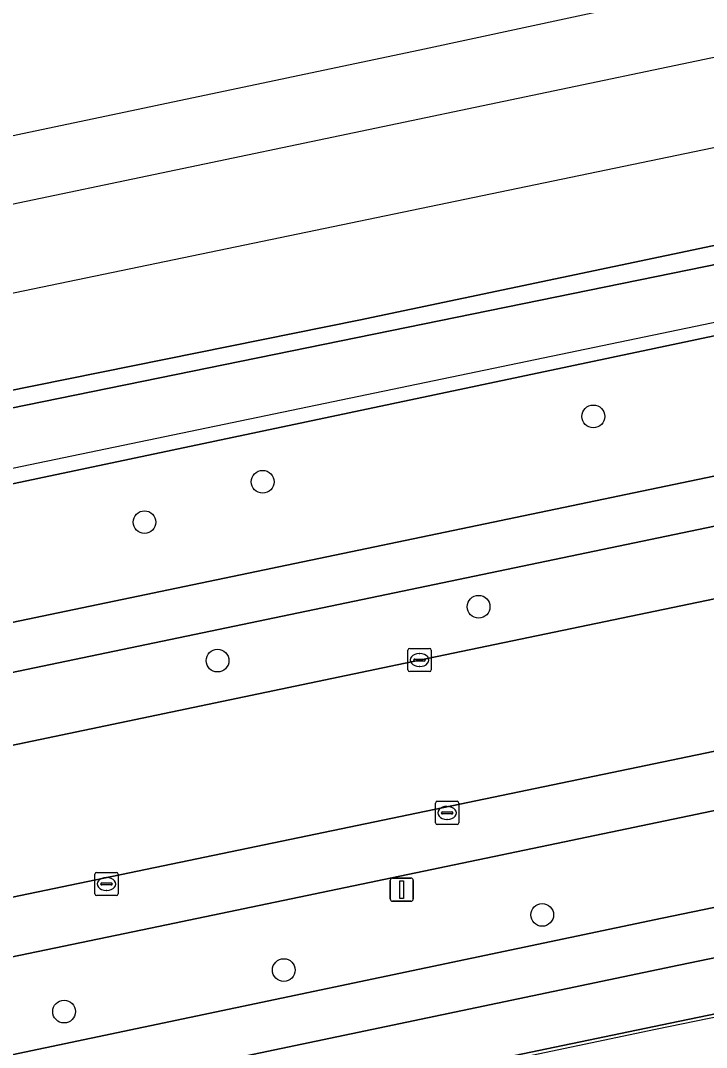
# Model space of a CAD drawing. Extents: x 162989 to 165008, y 383432 to 384338.
# Drawn here: x 164519.3 to 164548.85, y 384243.49 to 384287.74 of the extents above; entities that cross this region are included whole.
import ezdxf

# ---------------------------------------------------------------- set-up
doc = ezdxf.new("R2010")
doc.units = 0
for name, color, linetype in [('IMGEO_Berm_groen', 7, 'Continuous'), ('IMGEO_Boom', 7, 'Continuous'), ('IMGEO_Erf', 7, 'Continuous'), ('IMGEO_Fietspad_open', 7, 'Continuous'), ('IMGEO_Gemengd_bos', 7, 'Continuous'), ('IMGEO_Grasland_overig', 7, 'Continuous'), ('IMGEO_Greppel_droge_sloot', 7, 'Continuous'), ('IMGEO_Hek', 7, 'Continuous'), ('IMGEO_Kolk', 7, 'Continuous'), ('IMGEO_Lichtmast', 7, 'Continuous'), ('IMGEO_Parkeervlak_open', 7, 'Continuous'), ('IMGEO_Rijbaan_lokaal_open', 7, 'Continuous'), ('IMGEO_Spoor', 7, 'Continuous'), ('IMGEO_Spoorbaan_halfverhard', 7, 'Continuous'), ('IMGEO_Voetpad_open', 7, 'Continuous')]:
    doc.layers.add(name, color=color, linetype=linetype)

msp = doc.modelspace()

# ---------------------------------------------------------------- linework, layer by layer
at = {"layer": 'IMGEO_Berm_groen'}
for points in [[(164701.49, 384294.495), (164700.854, 384297.472), (164660.017, 384288.989), (164626.984, 384282.106), (164593.336, 384275.079), (164552.977, 384266.743), (164451.735, 384245.634), (164404.835, 384235.881), (164384.225, 384231.598), (164359.448, 384226.443)], [(164362.222, 384223.918), (164366.446, 384224.764), (164371.602, 384225.857), (164392.697, 384230.265), (164413.812, 384234.682), (164431.965, 384238.461), (164453.063, 384242.87), (164473.197, 384247.002), (164494.286, 384251.393), (164515.399, 384255.774), (164536.491, 384260.183), (164557.545, 384264.556), (164576.693, 384268.524), (164598.754, 384273.114), (164618.889, 384277.307), (164639.966, 384281.684), (164659.11, 384285.678), (164679.181, 384289.857), (164701.277, 384294.45), (164701.49, 384294.495)]]:
    msp.add_lwpolyline(points, dxfattribs=at)
msp.add_lwpolyline([(164621.862, 384264.76), (164620.492, 384268.471), (164555.467, 384255.002), (164524.903, 384248.631), (164464.53, 384236.083), (164421.896, 384227.192), (164390.88, 384220.716), (164382.4, 384218.944), (164379.422, 384220.92), (164376.14, 384220.234), (164375.058, 384213.228), (164420.474, 384222.769), (164455.91, 384230.094), (164518.367, 384243.06), (164546.942, 384249.063), (164601.668, 384260.367), (164614.911, 384263.179), (164620.253, 384264.419)], close=True, dxfattribs=at)
at = {"layer": 'IMGEO_Boom'}
for centre in [(164543.975, 384270.683), (164529.733, 384267.866), (164524.644, 384266.127), (164539.035, 384262.481), (164527.79, 384260.157), (164541.774, 384249.2), (164530.642, 384246.824), (164521.179, 384245.032)]:
    msp.add_circle(centre, 0.489, dxfattribs=at)
at = {"layer": 'IMGEO_Erf'}
msp.add_lwpolyline([(164702.542, 384276.682), (164686.645, 384273.366), (164665.18, 384268.947), (164630.232, 384261.754), (164622.704, 384260.182), (164616.469, 384258.928), (164596.861, 384254.804), (164547.288, 384244.537), (164519.345, 384238.71), (164457.286, 384225.763), (164422.862, 384218.593), (164381.454, 384209.967), (164377.884, 384209.229), (164378.123, 384208.059), (164377.237, 384207.861), (164377.746, 384205.396), (164380.941, 384206.055), (164384.1, 384190.998), (164379.714, 384190.061)], dxfattribs=at)
at = {"layer": 'IMGEO_Fietspad_open'}
for points in [[(164701.49, 384294.495), (164705.407, 384295.319), (164704.798, 384298.309), (164720.656, 384301.571), (164758.566, 384309.469), (164779.659, 384313.863), (164778.993, 384315.896), (164758.651, 384311.662), (164720.002, 384303.629), (164703.932, 384300.267), (164659.159, 384290.995), (164626.815, 384284.248), (164592.857, 384277.162), (164552.545, 384268.813), (164517.54, 384261.516), (164451.067, 384247.659), (164404.577, 384238.044), (164359.498, 384228.605), (164357.48, 384228.183)], [(164359.448, 384226.443), (164384.225, 384231.598), (164404.835, 384235.881), (164451.735, 384245.634), (164552.977, 384266.743), (164593.336, 384275.079), (164626.984, 384282.106), (164660.017, 384288.989), (164700.854, 384297.472), (164701.49, 384294.495)], [(164760.414, 384297.16), (164750.072, 384294.08), (164743.455, 384292.083), (164732.882, 384288.981), (164719.259, 384285.393), (164712.282, 384283.716), (164708.147, 384282.771), (164701.495, 384281.192), (164685.474, 384277.875), (164664.073, 384273.466), (164628.204, 384266.078), (164621.862, 384264.76), (164620.253, 384264.419), (164614.911, 384263.179), (164601.668, 384260.367), (164546.942, 384249.063), (164518.367, 384243.06), (164455.91, 384230.094), (164420.474, 384222.769), (164375.058, 384213.228), (164369.158, 384212.004), (164362.699, 384210.649), (164358.575, 384209.758)], [(164362.291, 384208.423), (164363.012, 384208.561), (164381.266, 384212.358), (164420.995, 384220.561), (164456.723, 384228.059), (164518.811, 384240.991), (164547.661, 384247.037), (164596.703, 384257.177), (164615.08, 384261.039), (164621.939, 384262.625), (164632.821, 384264.869), (164664.708, 384271.421), (164686.015, 384275.841), (164702.008, 384279.048), (164719.842, 384283.366), (164733.411, 384286.927), (164743.968, 384290.05), (164750.702, 384292.069), (164757.17, 384293.969), (164764.089, 384296.01)]]:
    msp.add_lwpolyline(points, dxfattribs=at)
at = {"layer": 'IMGEO_Gemengd_bos'}
msp.add_lwpolyline([(164778.993, 384315.896), (164778.735, 384316.73), (164777.169, 384321.86), (164776.731, 384321.77), (164763.995, 384319.142), (164643.168, 384293.999), (164612.143, 384287.449), (164595.74, 384283.986), (164516.359, 384267.228), (164517.058, 384263.844), (164517.54, 384261.516), (164552.545, 384268.813), (164592.857, 384277.162), (164626.815, 384284.248), (164659.159, 384290.995), (164703.932, 384300.267), (164720.002, 384303.629), (164758.651, 384311.662)], close=True, dxfattribs=at)
at = {"layer": 'IMGEO_Grasland_overig'}
for points in [[(164555.868, 384279.454), (164533.879, 384274.824), (164500.473, 384268.075), (164491.893, 384265.874), (164489.542, 384265.671), (164472.406, 384261.928), (164444.706, 384256.531)], [(164395.414, 384245.184), (164473.212, 384261.72), (164551.622, 384277.718)]]:
    msp.add_lwpolyline(points, dxfattribs=at)
at = {"layer": 'IMGEO_Greppel_droge_sloot'}
msp.add_lwpolyline([(164314.07, 384225.844), (164340.758, 384231.27), (164345.391, 384232.251), (164348.319, 384232.834), (164434.525, 384250), (164500, 384263.774), (164516.359, 384267.228), (164595.74, 384283.986), (164595.962, 384284.289), (164596.247, 384284.465), (164596.469, 384285.02), (164596.499, 384285.647), (164596.223, 384286.003), (164596.111, 384286.147), (164595.189, 384286.428), (164593.742, 384286.339), (164576.217, 384282.833), (164551.622, 384277.718), (164473.212, 384261.72), (164395.414, 384245.184), (164311.739, 384227.771)], dxfattribs=at)
at = {"layer": 'IMGEO_Hek'}
for points in [[(164303.131, 384226.044), (164305.697, 384225.187), (164307.372, 384224.639), (164387.865, 384241.173), (164396.794, 384243.033), (164579.165, 384280.984), (164608.458, 384287.127), (164632.936, 384292.237), (164650.022, 384295.726), (164674.431, 384300.787), (164689.153, 384303.87), (164716.01, 384309.444), (164762.017, 384319.118), (164785.621, 384324.006)], [(164623.25, 384260.057), (164613.448, 384258.055), (164604.766, 384256.214), (164581.202, 384251.294), (164559.324, 384246.854), (164546.65, 384244.257), (164518.794, 384238.399), (164469.831, 384228.166), (164382.891, 384210.102)]]:
    msp.add_lwpolyline(points, dxfattribs=at)
at = {"layer": 'IMGEO_Kolk'}
for p, q in [((164536.065, 384260.683), (164536.917, 384260.683)), ((164535.99, 384259.757), (164535.99, 384260.609)), ((164536.292, 384260.226), (164536.69, 384260.226)), ((164536.478, 384260.463), (164536.503, 384260.463)), ((164536.991, 384260.609), (164536.991, 384259.757)), ((164536.249, 384260.177), (164536.249, 384260.189)), ((164536.687, 384260.14), (164536.289, 384260.14)), ((164536.501, 384259.903), (164536.476, 384259.903)), ((164536.733, 384260.189), (164536.733, 384260.177)), ((164536.917, 384259.683), (164536.065, 384259.683)), ((164537.177, 384253.168), (164537.177, 384254.02)), ((164537.252, 384254.094), (164538.104, 384254.094)), ((164538.178, 384254.02), (164538.178, 384253.168)), ((164537.436, 384253.588), (164537.436, 384253.6)), ((164537.479, 384253.637), (164537.877, 384253.637)), ((164537.665, 384253.874), (164537.69, 384253.874)), ((164537.92, 384253.6), (164537.92, 384253.588)), ((164537.874, 384253.551), (164537.476, 384253.551)), ((164537.688, 384253.314), (164537.663, 384253.314)), ((164538.104, 384253.094), (164537.252, 384253.094)), ((164522.506, 384250.106), (164522.506, 384250.958)), ((164522.581, 384251.032), (164523.433, 384251.032)), ((164523.507, 384250.958), (164523.507, 384250.106)), ((164522.765, 384250.526), (164522.765, 384250.538)), ((164523.203, 384250.489), (164522.805, 384250.489)), ((164522.808, 384250.575), (164523.206, 384250.575)), ((164522.994, 384250.812), (164523.019, 384250.812)), ((164523.249, 384250.538), (164523.249, 384250.526)), ((164523.433, 384250.032), (164522.581, 384250.032)), ((164523.017, 384250.252), (164522.992, 384250.252))]:
    msp.add_line(p, q, dxfattribs=at)
for points in [[(164536.065, 384260.683), (164536.917, 384260.683)], [(164535.99, 384259.757), (164535.99, 384260.609)], [(164536.991, 384260.609), (164536.991, 384259.757)], [(164536.917, 384259.683), (164536.065, 384259.683)], [(164537.177, 384253.168), (164537.177, 384254.02)], [(164537.252, 384254.094), (164538.104, 384254.094)], [(164538.178, 384254.02), (164538.178, 384253.168)], [(164538.104, 384253.094), (164537.252, 384253.094)], [(164522.506, 384250.106), (164522.506, 384250.958)], [(164522.581, 384251.032), (164523.433, 384251.032)], [(164523.507, 384250.958), (164523.507, 384250.106)], [(164523.433, 384250.032), (164522.581, 384250.032)]]:
    msp.add_lwpolyline(points, dxfattribs=at)
for centre, radius, start, end in [((164536.067, 384260.607), 0.0765, 91.552, 178.448), ((164536.067, 384260.607), 0.0765, 91.552, 178.448), ((164536.915, 384260.607), 0.0765, 1.552, 88.448), ((164536.915, 384260.607), 0.0765, 1.552, 88.448), ((164536.289, 384260.186), 0.0403, 85.8775, 175.7526), ((164536.694, 384260.188), 0.0386, 1.7309, 96.639), ((164536.286, 384260.176), 0.0366, 178.938, 274.7102), ((164536.69, 384260.183), 0.043, 264.8664, 352.4533), ((164536.067, 384259.759), 0.0765, 181.552, 268.448), ((164536.067, 384259.759), 0.0765, 181.552, 268.448), ((164536.915, 384259.759), 0.0765, 271.552, 358.448), ((164536.915, 384259.759), 0.0765, 271.552, 358.448), ((164537.254, 384254.018), 0.0765, 91.552, 178.448), ((164537.254, 384254.018), 0.0765, 91.552, 178.448), ((164538.102, 384254.018), 0.0765, 1.552, 88.448), ((164538.102, 384254.018), 0.0765, 1.552, 88.448), ((164537.476, 384253.597), 0.0403, 85.8775, 175.7526), ((164537.473, 384253.587), 0.0366, 178.938, 274.7102), ((164537.877, 384253.594), 0.043, 264.8664, 352.4533), ((164537.881, 384253.599), 0.0386, 1.7309, 96.639), ((164537.254, 384253.17), 0.0765, 181.552, 268.448), ((164537.254, 384253.17), 0.0765, 181.552, 268.448), ((164538.102, 384253.17), 0.0765, 271.552, 358.448), ((164538.102, 384253.17), 0.0765, 271.552, 358.448), ((164522.583, 384250.956), 0.0765, 91.552, 178.448), ((164522.583, 384250.956), 0.0765, 91.552, 178.448), ((164523.431, 384250.956), 0.0765, 1.552, 88.448), ((164523.431, 384250.956), 0.0765, 1.552, 88.448), ((164522.805, 384250.535), 0.0403, 85.8775, 175.7526), ((164522.802, 384250.525), 0.0366, 178.938, 274.7102), ((164523.206, 384250.532), 0.043, 264.8664, 352.4533), ((164523.21, 384250.537), 0.0386, 1.7309, 96.639), ((164522.583, 384250.108), 0.0765, 181.552, 268.448), ((164522.583, 384250.108), 0.0765, 181.552, 268.448), ((164523.431, 384250.108), 0.0765, 271.552, 358.448), ((164523.431, 384250.108), 0.0765, 271.552, 358.448)]:
    msp.add_arc(centre, radius, start, end, dxfattribs=at)
for centre, major_axis, ratio, start_param, end_param in [((164536.477, 384260.183), (-0.387, 0.002), 0.722429, 4.712389, 7.853982), ((164536.502, 384260.183), (-0.39, 0.002), 0.717154, 1.570796, 4.712389), ((164537.664, 384253.594), (-0.387, 0.002), 0.722429, 4.712389, 7.853982), ((164537.689, 384253.594), (-0.39, 0.002), 0.717154, 1.570796, 4.712389), ((164522.993, 384250.532), (-0.387, 0.002), 0.722429, 4.712389, 7.853982), ((164523.018, 384250.532), (-0.39, 0.002), 0.717154, 1.570796, 4.712389)]:
    msp.add_ellipse(centre, major_axis=major_axis, ratio=ratio, start_param=start_param, end_param=end_param, dxfattribs=at)
at = {"layer": 'IMGEO_Lichtmast'}
for p, q in [((164535.227, 384249.887), (164535.227, 384250.687)), ((164535.227, 384250.687), (164535.227, 384249.887)), ((164535.327, 384250.787), (164536.117, 384250.787)), ((164536.117, 384250.787), (164535.327, 384250.787)), ((164536.217, 384250.687), (164536.217, 384249.887)), ((164536.217, 384249.887), (164536.217, 384250.687)), ((164536.117, 384249.787), (164535.327, 384249.787)), ((164535.327, 384249.787), (164536.117, 384249.787))]:
    msp.add_line(p, q, dxfattribs=at)
msp.add_lwpolyline([(164535.647, 384250.662), (164535.797, 384250.662), (164535.797, 384249.912), (164535.647, 384249.912), (164535.647, 384250.662)], dxfattribs=at)
for centre, start, end in [((164535.327, 384250.687), 90, 180), ((164535.327, 384250.687), 90, 180), ((164536.117, 384250.687), 0, 90), ((164536.117, 384250.687), 360, 90), ((164535.327, 384249.887), 180, 270), ((164535.327, 384249.887), 180, 270), ((164536.117, 384249.887), 270, 0), ((164536.117, 384249.887), 270, 0)]:
    msp.add_arc(centre, 0.1, start, end, dxfattribs=at)
at = {"layer": 'IMGEO_Parkeervlak_open'}
msp.add_lwpolyline([(164752.838, 384298.623), (164727.875, 384293.439), (164700.168, 384287.62), (164667.954, 384280.937), (164627.992, 384272.609), (164555.352, 384257.53), (164524.346, 384251.088), (164450.33, 384235.678), (164421.166, 384229.639), (164391.945, 384223.533), (164379.422, 384220.92), (164382.4, 384218.944), (164390.88, 384220.716), (164421.896, 384227.192), (164464.53, 384236.083), (164524.903, 384248.631), (164555.467, 384255.002), (164620.492, 384268.471)], dxfattribs=at)
at = {"layer": 'IMGEO_Rijbaan_lokaal_open'}
for points in [[(164364.568, 384217.842), (164365.779, 384218.091), (164371.085, 384219.184), (164376.14, 384220.234), (164379.422, 384220.92), (164391.945, 384223.533), (164421.166, 384229.639), (164450.33, 384235.678), (164524.346, 384251.088), (164555.352, 384257.53), (164627.992, 384272.609), (164667.954, 384280.937), (164700.168, 384287.62), (164727.875, 384293.439), (164752.838, 384298.623)], [(164705.407, 384295.319), (164701.49, 384294.495), (164701.277, 384294.45), (164679.181, 384289.857), (164659.11, 384285.678), (164639.966, 384281.684), (164618.889, 384277.307), (164598.754, 384273.114), (164576.693, 384268.524), (164557.545, 384264.556), (164536.491, 384260.183), (164515.399, 384255.774), (164494.286, 384251.393), (164473.197, 384247.002), (164453.063, 384242.87), (164431.965, 384238.461), (164413.812, 384234.682), (164392.697, 384230.265), (164371.602, 384225.857), (164366.446, 384224.764), (164362.222, 384223.918)]]:
    msp.add_lwpolyline(points, dxfattribs=at)
at = {"layer": 'IMGEO_Spoor'}
for points in [[(164788.231, 384335.773), (164684.182, 384314.23), (164649.743, 384306.978), (164549.034, 384286.117), (164446.504, 384264.637), (164353.435, 384245.24), (164284.243, 384230.902), (164214.646, 384216.358), (164173.585, 384207.909), (164102.605, 384193.066), (164031.754, 384178.409), (163810.752, 384132.353), (163673.071, 384103.86), (163574.904, 384083.455)], [(164789.572, 384332.389), (164775.58, 384329.429), (164644.744, 384302.256), (164570.629, 384286.722), (164345.336, 384239.894), (164220.116, 384213.747), (164092.662, 384187.275), (164071.527, 384182.957), (163942.979, 384156.119), (163900.983, 384147.477), (163806.025, 384127.659), (163575.669, 384079.775)]]:
    msp.add_lwpolyline(points, dxfattribs=at)
at = {"layer": 'IMGEO_Spoorbaan_halfverhard'}
for points in [[(164706.743, 384321.763), (164606.695, 384301.557), (164536.705, 384286.506), (164425.392, 384263.049), (164398.718, 384257.575), (164301.524, 384235.937)], [(164444.706, 384256.531), (164472.406, 384261.928), (164489.542, 384265.671), (164491.893, 384265.874), (164500.473, 384268.075), (164533.879, 384274.824), (164555.868, 384279.454), (164557.503, 384279.287), (164558.865, 384279.583), (164560.061, 384280.253), (164592.708, 384287.074), (164611.029, 384290.424), (164613.601, 384290.649), (164614.72, 384290.59), (164626.751, 384293.415), (164644.033, 384297.129), (164667.498, 384301.803), (164726.681, 384314.367)]]:
    msp.add_lwpolyline(points, dxfattribs=at)
at = {"layer": 'IMGEO_Voetpad_open'}
for points in [[(164764.089, 384296.01), (164757.17, 384293.969), (164750.702, 384292.069), (164743.968, 384290.05), (164733.411, 384286.927), (164719.842, 384283.366), (164702.008, 384279.048), (164686.015, 384275.841), (164664.708, 384271.421), (164632.821, 384264.869), (164621.939, 384262.625), (164615.08, 384261.039), (164596.703, 384257.177), (164547.661, 384247.037), (164518.811, 384240.991), (164456.723, 384228.059), (164420.995, 384220.561), (164381.266, 384212.358), (164363.012, 384208.561), (164362.291, 384208.423)], [(164363.83, 384206.325), (164364.628, 384206.49), (164370.622, 384207.729), (164375.373, 384208.71), (164377.884, 384209.229), (164381.454, 384209.967), (164422.862, 384218.593), (164457.286, 384225.763), (164519.345, 384238.71), (164547.288, 384244.537), (164596.861, 384254.804)]]:
    msp.add_lwpolyline(points, dxfattribs=at)

doc.saveas('drawing.dxf')
